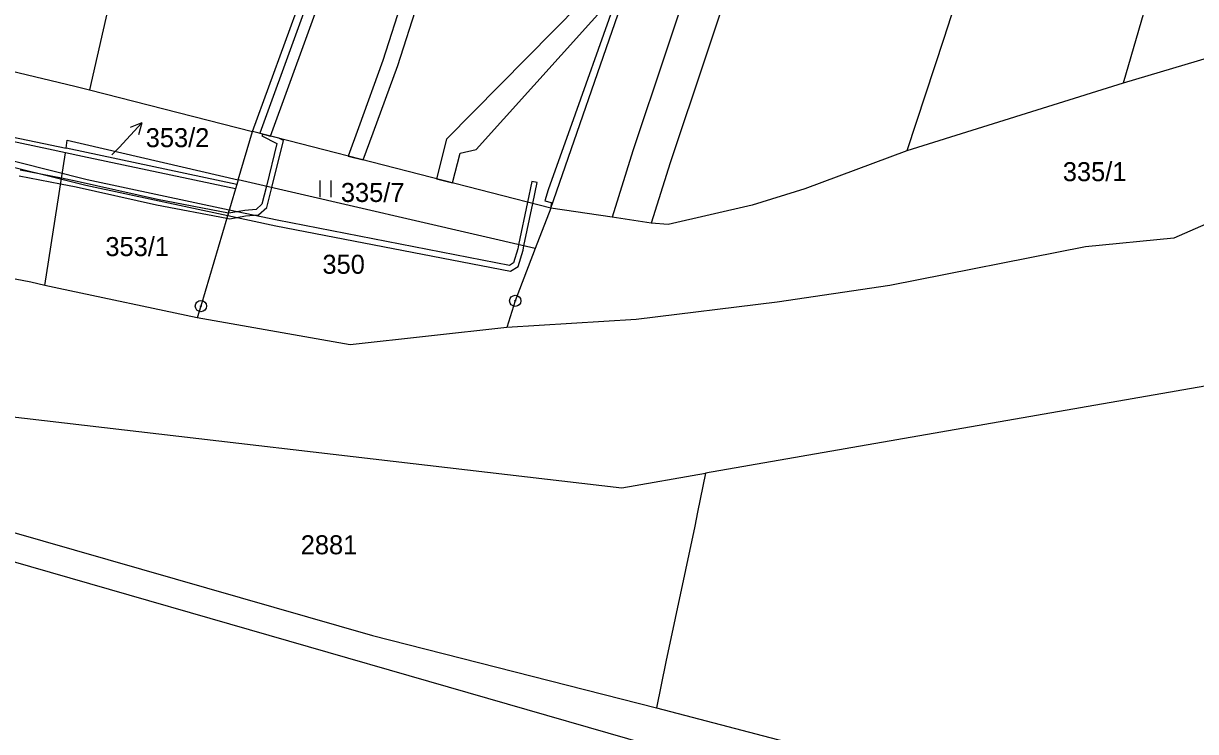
# Model space of a CAD drawing. Extents: x -644096 to -634268, y -1141430 to -1133463.
# Drawn here: x -639673.5 to -639568.7, y -1138274.2 to -1138210.9 of the extents above; entities that cross this region are included whole.
import ezdxf

# ---------------------------------------------------------------- set-up
doc = ezdxf.new("R2010")
doc.units = 0
for name, color, linetype in [('_CIVIL_CONSTRUCTION', 7, 'Continuous'), ('B_Hranice _3D', 7, 'Continuous'), ('spodek_zarez', 7, 'Continuous'), ('svrsek_osa_sjezdy', 7, 'Continuous'), ('svrsek_osa_terminal_VRT', 7, 'Continuous'), ('svrsek_osa_VRT', 7, 'Continuous'), ('svrsek_popisy_VRT', 7, 'Continuous'), ('terminal_VRT', 7, 'Continuous')]:
    doc.layers.add(name, color=color, linetype=linetype)

msp = doc.modelspace()

# ---------------------------------------------------------------- linework, layer by layer
at = {"layer": '_CIVIL_CONSTRUCTION'}
for centre, radius in [((-639657.66, -1138236.16), 0.5), ((-639657.66, -1138236.16), 0.0303), ((-639629.55, -1138235.69), 0.5), ((-639629.55, -1138235.69), 0.0303)]:
    msp.add_circle(centre, radius, dxfattribs=at)
at = {"layer": 'B_Hranice _3D'}
for points in [[(-639620, -1138139.48), (-639620.9, -1138140.51), (-639622.51, -1138145.14), (-639626.89, -1138154.72), (-639634.83, -1138172.97), (-639635.95, -1138175.55), (-639652.4, -1138220.71), (-639651.43, -1138220.96), (-639635.03, -1138175.93), (-639635, -1138175.87), (-639634.58, -1138174.9), (-639633.89, -1138173.3), (-639625.97, -1138155.12), (-639621.59, -1138145.52), (-639620.02, -1138141.03), (-639618.98, -1138139.85)], [(-639652.4, -1138220.71), (-639651.43, -1138220.96), (-639635.03, -1138175.93), (-639635, -1138175.87), (-639634.58, -1138174.9), (-639633.89, -1138173.3), (-639634.83, -1138172.97), (-639635.95, -1138175.55)], [(-639609.57, -1138181.88), (-639616.73, -1138201.79), (-639618, -1138203.2), (-639618.94, -1138204.25), (-639635.7, -1138221.23), (-639636.6, -1138224.77), (-639635.15, -1138225.15), (-639634.48, -1138222.49), (-639633.04, -1138222.17), (-639620.27, -1138207.97), (-639619.26, -1138206.85), (-639615.41, -1138202.57), (-639608.15, -1138182.38)], [(-639655.12, -1138227.57), (-639655.26, -1138228.05), (-639650.95, -1138228.97), (-639629.96, -1138233.04), (-639629.28, -1138232.62), (-639628.85, -1138231.17), (-639628.77, -1138230.78), (-639627.97, -1138226.99), (-639627.58, -1138225.11), (-639628.06, -1138225.01), (-639628.45, -1138226.87), (-639629.25, -1138230.67), (-639629.33, -1138231.05), (-639629.7, -1138232.3), (-639630.06, -1138232.52), (-639650.85, -1138228.47)]]:
    msp.add_lwpolyline(points, close=True, dxfattribs=at)
for points in [[(-639639.56, -1138208.5), (-639641.39, -1138214.19), (-639643.57, -1138220.21), (-639644.49, -1138222.75), (-639643.15, -1138223.09), (-639642.26, -1138220.67), (-639640.06, -1138214.65), (-639638.22, -1138209)], [(-639673.91, -1138224.5), (-639670.21, -1138225.22), (-639668.81, -1138225.49), (-639661.63, -1138227.12), (-639655.34, -1138228.31), (-639655.06, -1138228.36), (-639653.68, -1138228.1), (-639652.51, -1138227.99), (-639651.76, -1138227.33), (-639651.32, -1138225.55), (-639650.28, -1138221.36), (-639650.7, -1138221.15), (-639652.13, -1138220.78), (-639652.21, -1138220.95), (-639650.86, -1138221.62), (-639651.8, -1138225.44), (-639652.2, -1138227.05), (-639652.71, -1138227.51), (-639653.74, -1138227.6), (-639655.16, -1138227.86), (-639655.2, -1138227.85), (-639661.53, -1138226.64), (-639668.71, -1138225.01), (-639670.13, -1138224.73), (-639673.81, -1138224)], [(-639677.32, -1138223.01), (-639667.95, -1138225.36), (-639655.26, -1138228.05), (-639655.12, -1138227.57), (-639667.83, -1138224.88), (-639677.2, -1138222.53)]]:
    msp.add_lwpolyline(points, dxfattribs=at)
at = {"layer": 'spodek_zarez'}
msp.add_circle((-638683.07, -1137056.85), 1378.08, dxfattribs=at)
at = {"layer": 'svrsek_osa_sjezdy'}
for p, q in [((-639647, -1138226.43), (-639647, -1138224.93)), ((-639646, -1138226.43), (-639646, -1138224.93))]:
    msp.add_line(p, q, dxfattribs=at)
at = {"layer": 'svrsek_osa_terminal_VRT'}
msp.add_arc((-642050.26, -1145189.6), 8802.25, 41.413152, 75.317049, dxfattribs=at)
at = {"layer": 'svrsek_popisy_VRT'}
for p, q in [((-639664.98, -1138221.98), (-639662.93, -1138219.78)), ((-639662.93, -1138219.78), (-639663.98, -1138220.18)), ((-639662.93, -1138219.78), (-639663.25, -1138220.86)), ((-639665.62, -1138222.65), (-639664.98, -1138221.98))]:
    msp.add_line(p, q, dxfattribs=at)
at = {"layer": 'terminal_VRT'}
for p, q in [((-639626.37, -1138227.4), (-639617.26, -1138201.07)), ((-639560.41, -1138211.84), (-639575.17, -1138216.22)), ((-639575.17, -1138216.22), (-639594.54, -1138222.29)), ((-639667.61, -1138216.81), (-639653.04, -1138220.55)), ((-639688.36, -1138218.09), (-639669.72, -1138222.05)), ((-639654.32, -1138224.86), (-639653.04, -1138220.55)), ((-639626.37, -1138227.4), (-639653.04, -1138220.55)), ((-639671.62, -1138234.31), (-639669.78, -1138222.45)), ((-639668.26, -1138222.77), (-639669.78, -1138222.45)), ((-639654.45, -1138225.3), (-639669.72, -1138222.05)), ((-639668.07, -1138221.68), (-639654.32, -1138224.86)), ((-639654.56, -1138225.68), (-639668.26, -1138222.77)), ((-639654.45, -1138225.3), (-639654.56, -1138225.68)), ((-639654.32, -1138224.86), (-639654.45, -1138225.3)), ((-639627.76, -1138231.01), (-639654.32, -1138224.86)), ((-639626.37, -1138227.4), (-639627.76, -1138231.01)), ((-639620.89, -1138228.22), (-639626.37, -1138227.4)), ((-639617.39, -1138228.74), (-639620.89, -1138228.22)), ((-639671.62, -1138234.31), (-639672.86, -1138234.01)), ((-639670.37, -1138234.6), (-639671.62, -1138234.31)), ((-639657.98, -1138237.21), (-639670.37, -1138234.6))]:
    msp.add_line(p, q, dxfattribs=at)
for points in [[(-639653.04, -1138220.55), (-639648.66, -1138208.55), (-639643.68, -1138195.2), (-639635.71, -1138172.66)], [(-639578.79, -1138173.54), (-639584.7, -1138192.01), (-639591.22, -1138212.24), (-639594.54, -1138222.29)], [(-639599.68, -1138177.61), (-639604.14, -1138190.48), (-639609.25, -1138204.06), (-639615.69, -1138223.35), (-639617.39, -1138228.74)], [(-639564.79, -1138180.7), (-639569.01, -1138195), (-639575.17, -1138216.22)], [(-639605.37, -1138183.36), (-639607.43, -1138189.29), (-639612.55, -1138202.89), (-639616.09, -1138213.47), (-639619.02, -1138222.27), (-639620.89, -1138228.22)], [(-639660.52, -1138185.32), (-639665.72, -1138208.42), (-639667.61, -1138216.81)], [(-639617.26, -1138201.07), (-639617.75, -1138200.89), (-639621.18, -1138210.53), (-639624.2, -1138219), (-639626.59, -1138225.77), (-639626.89, -1138226.75), (-639626.33, -1138226.89), (-639626.37, -1138227.4)], [(-639688.7, -1138212.28), (-639688.64, -1138211.79), (-639678.29, -1138214.25), (-639668.94, -1138216.49), (-639667.61, -1138216.81)], [(-639669.78, -1138222.45), (-639671.3, -1138222.13), (-639688.44, -1138218.49)], [(-639669.72, -1138222.05), (-639669.61, -1138221.32), (-639668.07, -1138221.68)], [(-639594.54, -1138222.29), (-639603.66, -1138225.69), (-639608.36, -1138227.14), (-639615.88, -1138228.87), (-639617.39, -1138228.74)], [(-639654.56, -1138225.68), (-639657.66, -1138236.16), (-639657.98, -1138237.21)], [(-639563.3, -1138226.87), (-639570.66, -1138230.1), (-639578.55, -1138230.87), (-639596.05, -1138234.33), (-639606.11, -1138235.81), (-639618.73, -1138237.35), (-639630.29, -1138238.07)], [(-639627.76, -1138231.01), (-639629.55, -1138235.69), (-639630.29, -1138238.07)], [(-639672.86, -1138234.01), (-639681.45, -1138232.38), (-639688.74, -1138233.41), (-639695.73, -1138232.91)], [(-639834.44, -1138238.74), (-639833.34, -1138235.27), (-639830.95, -1138235.71), (-639820.98, -1138236.33), (-639809.18, -1138236.67), (-639758.89, -1138240.76), (-639749.03, -1138241.36), (-639701.06, -1138252.43), (-639687.19, -1138255.34), (-639598.2, -1138280.96)], [(-639630.29, -1138238.07), (-639644.3, -1138239.61), (-639657.98, -1138237.21)], [(-639531.84, -1138242.16), (-639546.59, -1138239.43), (-639549.41, -1138240.09), (-639612.52, -1138251.09)], [(-639704.58, -1138242.86), (-639681.9, -1138245.2), (-639620.01, -1138252.4), (-639612.52, -1138251.09)], [(-639700.55, -1138249.98), (-639686.68, -1138252.89), (-639642.3, -1138265.61), (-639616.91, -1138272.07)], [(-639612.52, -1138251.09), (-639613.24, -1138254.57), (-639613.5, -1138255.83), (-639616.08, -1138267.96), (-639616.91, -1138272.07)], [(-639616.91, -1138272.07), (-639578.75, -1138282.06), (-639541.91, -1138290.88), (-639524.34, -1138289.6), (-639520.6, -1138289.33), (-639513.35, -1138285.3)]]:
    msp.add_lwpolyline(points, dxfattribs=at)

# ---------------------------------------------------------------- texts
at = {"layer": 'svrsek_osa_VRT'}
for s, p in [('353/2', (-639662.59, -1138221.95)), ('335/1', (-639580.58, -1138224.99)), ('335/7', (-639645.14, -1138226.85)), ('353/1', (-639666.2, -1138231.69)), ('350', (-639646.79, -1138233.27)), ('2881', (-639648.73, -1138258.35))]:
    msp.add_text(s, height=1.7, dxfattribs=at).set_placement(p)

doc.saveas('drawing.dxf')
